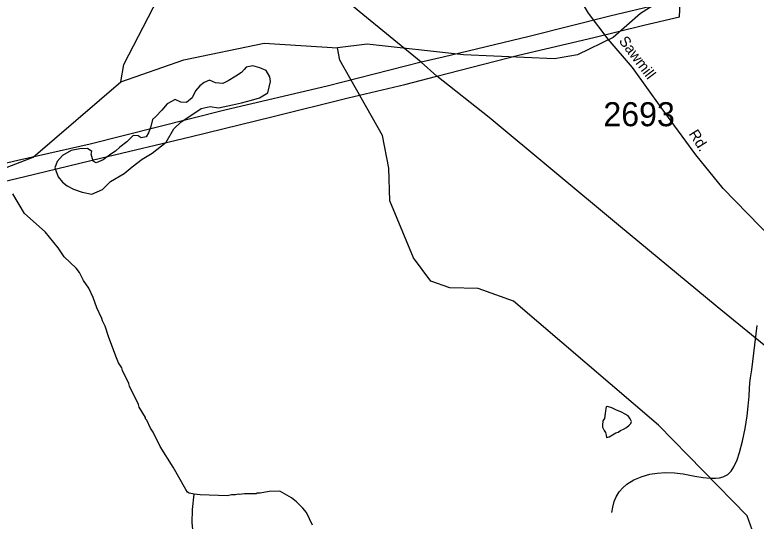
# Model space of a CAD drawing. Extents: x 1551653 to 1702041, y 811336 to 920032.
# Drawn here: x 1653496 to 1658049, y 833535 to 836645 of the extents above; entities that cross this region are included whole.
import ezdxf

# ---------------------------------------------------------------- set-up
doc = ezdxf.new("R2010")
doc.units = 0
for name, color, linetype in [('Old_Level_11', 7, 'Continuous'), ('Old_Level_32', 7, 'Continuous'), ('Old_Level_35', 7, 'Continuous'), ('Old_Level_56', 7, 'Continuous'), ('Old_Level_59', 7, 'Continuous'), ('Old_Level_62', 7, 'Continuous'), ('Old_Level_8', 7, 'Continuous')]:
    doc.layers.add(name, color=color, linetype=linetype)

msp = doc.modelspace()

# ---------------------------------------------------------------- linework, layer by layer
at = {"layer": 'Old_Level_32'}
msp.add_lwpolyline([(1659772.751, 833216.503), (1659588.158, 833419.35), (1659413.658, 833616.871), (1659301.478, 833749.937), (1659232.925, 833862.212), (1659197.867, 833990.566), (1659191.635, 834079.97), (1659158.397, 834252.54), (1659110.618, 834398.082), (1659027.83, 834510.892), (1658938.503, 834591.98), (1658813.86, 834687.622), (1658655.978, 834799.897), (1658247.416, 835172.352), (1658147.659, 835268.387), (1657846.885, 835579.347), (1657678.617, 835785.185), (1657465.42, 836075.296), (1657288.842, 836320.638), (1657139.637, 836494.81), (1657019.149, 836654.906), (1656919.434, 836825.398), (1656890.351, 836937.673), (1656871.569, 837067.703)], dxfattribs=at)
at = {"layer": 'Old_Level_35'}
msp.add_lwpolyline([(1657162.697, 833589.127), (1657168.773, 833622.221), (1657177.044, 833655.072), (1657189.449, 833684.636), (1657207.473, 833714.885), (1657229.609, 833740.649), (1657255.666, 833762.532), (1657297.811, 833788.29), (1657349.881, 833810.045), (1657395.97, 833823.116), (1657440.354, 833831.02), (1657491.866, 833835.177), (1657547.847, 833832.837), (1657601.748, 833826.542), (1657671.692, 833812.112), (1657723.549, 833803.654), (1657767.489, 833799.56), (1657799.5, 833799.311), (1657823.552, 833801.223), (1657847.482, 833806.942), (1657875.618, 833822.778), (1657895.835, 833842.778), (1657911.967, 833868.664), (1657932.068, 833912.48), (1657946.366, 833956.413), (1657964.795, 834026.275), (1657981.186, 834104.185), (1657993.771, 834181.971), (1657999.995, 834242.075), (1658006.415, 834301.98), (1658008.591, 834349.959), (1658010.881, 834383.932), (1658015.133, 834415.861), (1658023.312, 834463.922), (1658035.828, 834567.724), (1658054.886, 834737.629)], dxfattribs=at)
at = {"layer": 'Old_Level_56'}
msp.add_line((1656087.909, 836267.583), (1655991.029, 836354.798), dxfattribs=at)
for points in [[(1657931.17, 846969.488), (1657943.076, 846649.275), (1657947.479, 845743.099), (1657932.866, 844915.351), (1657885.943, 843905.767), (1657821.55, 842873.521), (1657779.323, 841976.899), (1657732.82, 841155.402), (1657669.851, 840134.134), (1657620.32, 839232.656), (1657563.434, 838215.266), (1657510.682, 837381.692), (1657486.653, 836898.123), (1657478.703, 836713.783), (1657149.951, 836636.018), (1656654.581, 836512.409), (1656127.315, 836385.047), (1655991.029, 836354.798)], [(1656087.909, 836267.583), (1656589.207, 836397.275), (1657052.247, 836505.332), (1657358.953, 836581.346), (1657577.506, 836632.533), (1657601.223, 837110.508), (1657639.605, 837926.166), (1657685.422, 838851.732), (1657741.199, 839775.093), (1657796.852, 840692.453), (1657849.605, 841535.834), (1657910.654, 842551.337), (1657950.225, 843464.823), (1657997.915, 844374.342), (1658036.379, 845204.006), (1658041.028, 845876.071), (1658033.587, 846544.18), (1658034.788, 846800.292), (1658033.164, 846986.223)], [(1655991.029, 836354.798), (1655611.342, 836665.673), (1655073.452, 837118.638), (1654529.766, 837571.721), (1653999.511, 838006.52), (1653396.507, 838514.436), (1652961.419, 838876.062), (1652601.285, 839164.53), (1652053.56, 839625.7), (1651347.83, 840228.75), (1650837.621, 840655.34), (1650323.412, 841082.009), (1649809.286, 841512.678), (1649326.676, 841908.891), (1648808.55, 842349.648), (1648268.656, 842792.445), (1647859.329, 843131.739), (1647368.924, 843548.12), (1646888.357, 843956.298), (1646443.43, 844326.13)], [(1655991.029, 836354.798), (1655413.707, 836206.241), (1654786.212, 836060.303), (1653960.124, 835850.963), (1653515.256, 835750.744), (1652919.89, 835610.357), (1652500.823, 835509.612), (1651989.61, 835384.324), (1651616.432, 835267.037), (1651186.908, 835124.485), (1650715.255, 834966.575), (1650291.618, 834828.104), (1649733.729, 834641.13), (1649031.348, 834414.27)], [(1646118.261, 830790.924), (1646193.893, 830998.45), (1646367.731, 831478.377), (1646645.234, 832234.75), (1646831.887, 832764.444), (1647012.172, 833276.057), (1647092.858, 833485.131), (1647165.748, 833714.173), (1647390.551, 833787.25), (1647759.684, 833892.611), (1648481.871, 834119.267), (1649361.078, 834411.973), (1650234.285, 834704.801), (1651129.415, 835003.186), (1651853.97, 835248.005), (1652341.056, 835357.775), (1652878.24, 835490.738), (1653557.874, 835652.027), (1654022.995, 835764.041), (1654572.348, 835895.156), (1655083.56, 836020.445), (1655542.72, 836134.585), (1655891.403, 836218.148), (1656087.909, 836267.583)], [(1663369.81, 830221.696), (1663053.318, 830481.663), (1662572.748, 830879.832), (1662141.299, 831223.578), (1661866.086, 831427.075), (1661610.627, 831598.35), (1661282.793, 831910.574), (1660792.84, 832358.962), (1660136.388, 832915.388), (1659515.34, 833431.477), (1659025.049, 833843.651), (1658465.361, 834316.869), (1657810.668, 834851.448), (1657203.536, 835353.244), (1656408.522, 836013.538), (1656087.909, 836267.583)]]:
    msp.add_lwpolyline(points, dxfattribs=at)
at = {"layer": 'Old_Level_59'}
for points in [[(1654148.185, 836232.949), (1654166.23, 836340.858), (1654465.195, 836919.053), (1654652.203, 837210.689), (1655033.19, 837688.871), (1655263.258, 838127.272), (1655466.26, 838366.055), (1655577.193, 838541.118), (1655646.193, 838739.916), (1655722.267, 838863.101), (1655790.242, 838920.823), (1656117.198, 839084.865), (1656459.224, 839107.421), (1656518.279, 839139.05), (1656520.227, 839362.249), (1656723.229, 839545.258), (1657873.434, 840050.908), (1658247.528, 840205.558)], [(1659526.188, 835243.009), (1659199.335, 835431.093), (1659084.301, 835531.928), (1658582.334, 836064.038), (1658508.31, 836223.107), (1658495.289, 836505.668), (1658264.298, 836684.371), (1658215.291, 836751.013), (1658151.314, 836975.494), (1658110.304, 837025.578), (1658009.316, 837027.628), (1657842.301, 836971.957), (1657338.283, 836653.921), (1657170.243, 836506.386), (1656952.272, 836399.195), (1656810.274, 836375.82), (1656251.199, 836400.272), (1655660.239, 836464.812), (1655477.23, 836442.256)], [(1654148.185, 836232.949), (1654534.196, 836369.514), (1655027.243, 836471.117), (1655477.23, 836442.256)], [(1658807.276, 831933.314), (1658743.3, 832184.093), (1658670.301, 832310.354), (1658306.231, 832563.901), (1658216.316, 832683.908), (1658119.326, 832932.021), (1658066.32, 833366.423), (1657993.322, 833568.092), (1657449.216, 834124.091), (1656558.265, 834887.346), (1656342.242, 834963.984), (1656168.256, 834967.47), (1656051.273, 835009.301), (1655945.261, 835152.581), (1655799.264, 835503.476), (1655793.215, 835703.864), (1655754.255, 835904.866), (1655492.199, 836366.438), (1655477.23, 836442.256)], [(1647441.136, 834429.158), (1647543.047, 834568.183), (1647562.117, 834745.091), (1647613.073, 834875.351), (1647723.083, 834991.256), (1647832.068, 835025.192), (1648696.158, 834830.393), (1649445.11, 834719.972), (1650312.173, 834718.794), (1651411.402, 834909.618), (1651750.203, 835011.3), (1651909.221, 835109.776), (1652074.515, 835360.398), (1652458.26, 835563.305), (1652777.874, 835627.489), (1653341.203, 835668.287), (1653609.206, 835771.172), (1654148.185, 836232.949)]]:
    msp.add_lwpolyline(points, dxfattribs=at)
at = {"layer": 'Old_Level_62'}
for points in [[(1653968.559, 835804.852), (1653942.928, 835823.358), (1653894.946, 835822.281), (1653842.76, 835811.311), (1653790.164, 835780.297), (1653755.51, 835744.977), (1653742.797, 835705.248), (1653761.764, 835650.858), (1653789.139, 835616.307), (1653818.666, 835595.75), (1653856.293, 835574.989), (1653909.914, 835555.97), (1653969.687, 835542.795), (1654034.176, 835571.554), (1654085.029, 835620.561), (1654167.973, 835670.953), (1654216.672, 835712.014), (1654277.573, 835758.869), (1654340.216, 835795.625), (1654425.518, 835864.01), (1654472.987, 835945.108), (1654517.791, 835988.219), (1654584.536, 836030.973), (1654641.233, 836069.83), (1654695.469, 836082.8), (1654747.245, 836073.778), (1654833.572, 836092.13), (1654887.808, 836105.099), (1654950.144, 836121.863), (1654998.331, 836134.934), (1655050.927, 836165.949), (1655066.203, 836235.615), (1655062.717, 836263.707), (1655039.444, 836304.154), (1655001.817, 836318.918), (1654958.038, 836331.733), (1654917.95, 836324.557), (1654905.647, 836308.768), (1654889.346, 836291.081), (1654852.846, 836267.808), (1654806.402, 836240.69), (1654774.106, 836223.312), (1654728.175, 836228.182), (1654692.496, 836242.894), (1654660.2, 836229.515), (1654631.8, 836208.087), (1654605.349, 836178.559), (1654586.484, 836134.934), (1654549.985, 836105.612), (1654516.048, 836108.277), (1654480.369, 836124.989), (1654431.875, 836097.922), (1654399.169, 836058.552), (1654362.464, 836021.233), (1654342.062, 836001.65), (1654331.296, 835959.871), (1654316.533, 835920.142), (1654302.179, 835896.408), (1654272.036, 835888.974), (1654254.299, 835901.329), (1654222.311, 835903.943), (1654183.556, 835864.676), (1654141.008, 835831.509), (1654114.556, 835808.03), (1654086.157, 835788.601), (1654039.61, 835755.485), (1653995.216, 835736.313), (1653977.479, 835746.668), (1653966.304, 835788.909), (1653968.559, 835804.852)], [(1654598.787, 833701.838), (1654567.619, 833707.374), (1654557.674, 833713.423), (1654545.781, 833729.52), (1654468.784, 833866.033), (1654389.736, 833994.55), (1654346.47, 834082.875), (1654330.579, 834106.969), (1654306.998, 834155.105), (1654299.103, 834163.153), (1654299.103, 834171.15), (1654259.631, 834235.434), (1654255.735, 834251.48), (1654200.576, 834363.797), (1654196.68, 834379.843), (1654157.31, 834460.12), (1654153.414, 834476.115), (1654133.626, 834508.256), (1654115.992, 834548.344), (1654070.88, 834668.658), (1654051.298, 834732.737), (1654035.509, 834764.828), (1654031.715, 834780.873), (1654000.137, 834845.054), (1653976.659, 834909.235), (1653951.027, 834965.369), (1653917.399, 835013.607), (1653893.818, 835061.794), (1653874.03, 835089.886), (1653800.519, 835158.476), (1653762.995, 835214.712), (1653681.794, 835311.292), (1653556.712, 835424.224), (1653483.611, 835544.692)], [(1657136.512, 834240.253), (1657129.027, 834236.972), (1657125.849, 834227.232), (1657124.926, 834210.777), (1657121.748, 834198.422), (1657120.825, 834180.788), (1657118.364, 834165.461), (1657108.419, 834152.081), (1657104.728, 834125.475), (1657106.061, 834113.48), (1657116.006, 834091.59), (1657123.286, 834079.851), (1657127.592, 834062.524), (1657130.052, 834048.273), (1657146.251, 834054.066), (1657166.654, 834066.523), (1657187.877, 834077.493), (1657201.41, 834082.568), (1657216.482, 834092.923), (1657234.629, 834099.434), (1657252.366, 834110.455), (1657268.36, 834125.219), (1657278.613, 834135.626), (1657283.226, 834146.801), (1657275.947, 834164.179), (1657262.208, 834181.198), (1657243.959, 834193.45), (1657223.146, 834204.984), (1657188.39, 834219.338), (1657163.066, 834230.872), (1657136.512, 834240.253)], [(1655325.389, 833511.395), (1655287.967, 833587.624), (1655266.231, 833615.819), (1655226.554, 833654.061), (1655194.771, 833678.308), (1655123.105, 833718.857), (1655059.129, 833717.37), (1655003.15, 833707.835), (1654985.105, 833707.989), (1654979.159, 833704.042), (1654907.185, 833702.606), (1654875.197, 833698.865), (1654867.2, 833700.966), (1654851.206, 833697.07), (1654827.215, 833697.275), (1654803.224, 833691.483), (1654635.389, 833696.814), (1654598.787, 833701.838)], [(1654527.019, 833357.811), (1654587.407, 833397.438), (1654601.555, 833421.275), (1654601.658, 833445.266), (1654589.97, 833485.354), (1654586.279, 833525.339), (1654586.894, 833607.257), (1654598.787, 833701.838)]]:
    msp.add_lwpolyline(points, dxfattribs=at)

# ---------------------------------------------------------------- texts
at = {"layer": 'Old_Level_11'}
for s, rotation, p in [('Sawmill', 307.102025, (1657202.525, 836483.974)), ('Rd.', 302.390289, (1657633.265, 835914.509))]:
    msp.add_text(s, height=65.6167, rotation=rotation, dxfattribs=at).set_placement(p)
at = {"layer": 'Old_Level_8'}
msp.add_text('2693', height=147.6375, dxfattribs=at).set_placement((1657110.764, 835960.94))

doc.saveas('drawing.dxf')
